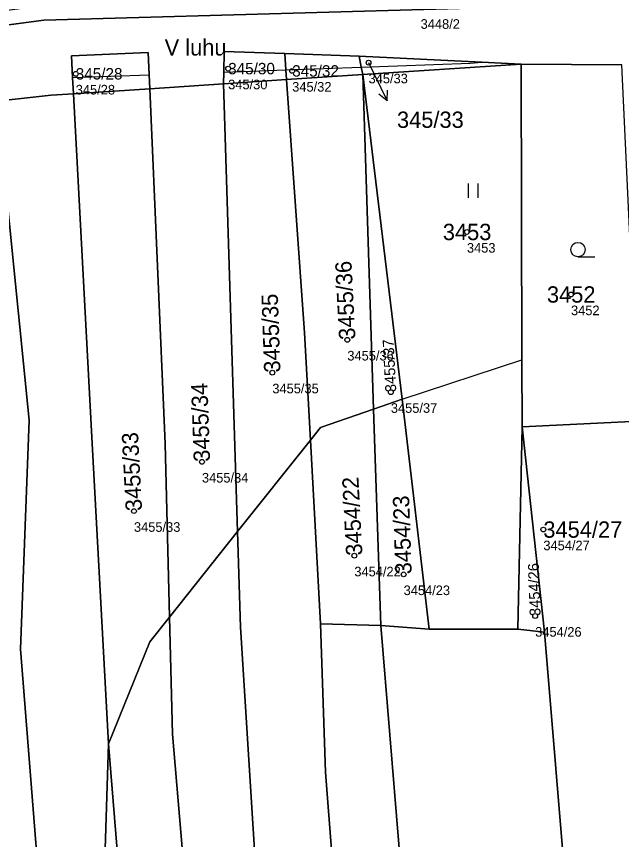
# Model space of a CAD drawing. Extents: x -761174 to -757114, y -1063806 to -1059397.
# Drawn here: x -757744.9 to -757681.9, y -1060313.3 to -1060227.6 of the extents above; entities that cross this region are included whole.
import ezdxf

# ---------------------------------------------------------------- set-up
doc = ezdxf.new("R2010")
doc.units = 0
for name, color, linetype in [('Definiční body', 7, 'Continuous'), ('Hranice parcel', 7, 'Continuous'), ('Parcelní čísla', 7, 'Continuous'), ('Polygon parcely', 7, 'Continuous'), ('Pop  PČ popisy', 7, 'Continuous'), ('Vnitřní kresba', 7, 'Continuous'), ('Značky kultur', 7, 'Continuous')]:
    doc.layers.add(name, color=color, linetype=linetype)

msp = doc.modelspace()

# ---------------------------------------------------------------- linework, layer by layer
at = {"layer": 'Definiční body'}
for centre in [(-757708.24, -1060232.45), (-757722.86, -1060233.07), (-757716.19, -1060233.31), (-757738.73, -1060233.61), (-757698, -1060250.08), (-757687.16, -1060256.59), (-757710.45, -1060261.31), (-757718.26, -1060264.73), (-757705.92, -1060266.76), (-757725.59, -1060274.02), (-757732.67, -1060279.15), (-757690.04, -1060281.07), (-757709.72, -1060283.79), (-757704.59, -1060285.74), (-757690.89, -1060290.07)]:
    msp.add_circle(centre, 0.25, dxfattribs=at)
at = {"layer": 'Hranice parcel'}
for p, q in [((-757716.97, -1060231.5), (-757709.21, -1060231.77)), ((-757692.35, -1060232.6), (-757708.85, -1060233.7)), ((-757692.35, -1060232.6), (-757681.86, -1060232.66)), ((-757716.78, -1060234.22), (-757708.85, -1060233.7)), ((-757707.71, -1060268.52), (-757708.85, -1060233.7)), ((-757708.85, -1060233.7), (-757704.75, -1060267.5)), ((-757731.03, -1060235.16), (-757723.34, -1060234.65)), ((-757723.34, -1060234.65), (-757716.78, -1060234.22)), ((-757721.87, -1060281.27), (-757723.34, -1060234.65)), ((-757738.97, -1060235.68), (-757731.03, -1060235.16)), ((-757704.75, -1060267.5), (-757707.71, -1060268.52)), ((-757704.75, -1060267.5), (-757701.94, -1060291.45)), ((-757706.97, -1060291.07), (-757707.71, -1060268.52)), ((-757692.25, -1060270.38), (-757680.13, -1060269.8)), ((-757692.69, -1060291.43), (-757692.25, -1060270.38)), ((-757689.92, -1060291.76), (-757692.25, -1060270.38)), ((-757714.3, -1060271.75), (-757721.87, -1060281.27)), ((-757713.25, -1060290.88), (-757714.3, -1060271.75)), ((-757721.87, -1060281.27), (-757728.96, -1060290.18)), ((-757713.25, -1060290.88), (-757706.97, -1060291.07)), ((-757706.97, -1060291.07), (-757701.94, -1060291.45)), ((-757701.94, -1060291.45), (-757692.69, -1060291.43)), ((-757689.92, -1060291.76), (-757692.69, -1060291.43))]:
    msp.add_line(p, q, dxfattribs=at)
for points in [[(-757634.73, -1060190.93), (-757640.92, -1060197.19), (-757647.27, -1060204.16), (-757661.65, -1060217.25), (-757671.2, -1060222.64), (-757682.39, -1060225.74), (-757692.59, -1060226.63), (-757742.07, -1060228.04), (-757762.42, -1060230.73), (-757765.42, -1060231.13), (-757770.48, -1060232.41), (-757776.82, -1060234.02), (-757781.61, -1060235.24), (-757783.45, -1060235.49), (-757790.4, -1060236.43)], [(-757738.97, -1060235.68), (-757739.06, -1060233.99), (-757739.18, -1060231.73), (-757731.19, -1060231.39), (-757731.09, -1060233.71), (-757731.03, -1060235.16)], [(-757723.34, -1060234.65), (-757723.32, -1060233.43), (-757723.29, -1060231.28), (-757716.97, -1060231.5)], [(-757716.78, -1060234.22), (-757716.85, -1060233.2), (-757716.97, -1060231.5)], [(-757708.85, -1060233.7), (-757709, -1060232.92), (-757709.21, -1060231.77)], [(-757709.21, -1060231.77), (-757696.44, -1060232.4), (-757692.35, -1060232.6)], [(-757692.35, -1060232.6), (-757692.27, -1060263.38), (-757692.25, -1060270.38)], [(-757714.3, -1060271.75), (-757714.91, -1060260.6), (-757716.78, -1060234.22)], [(-757746.96, -1060236.47), (-757741.3, -1060235.83), (-757738.97, -1060235.68)], [(-757735.31, -1060303.4), (-757737.02, -1060272.1), (-757738.97, -1060235.68)], [(-757728.96, -1060290.18), (-757729.43, -1060272.1), (-757731.03, -1060235.16)], [(-757738.5, -1060367.37), (-757739.32, -1060358.86), (-757744.49, -1060293.51), (-757743.59, -1060269.67), (-757746.96, -1060236.47)], [(-757707.71, -1060268.52), (-757713.25, -1060270.43), (-757714.3, -1060271.75)], [(-757705.94, -1060446.58), (-757712.69, -1060396.5), (-757716.3, -1060375.24), (-757721.56, -1060291.25), (-757721.87, -1060281.27)], [(-757728.96, -1060290.18), (-757731, -1060292.75), (-757735.31, -1060303.4)], [(-757713.39, -1060447.97), (-757721.83, -1060382.82), (-757728.64, -1060302.38), (-757728.96, -1060290.18)], [(-757698.98, -1060445.28), (-757707.34, -1060375.99), (-757712.71, -1060306.33), (-757713.25, -1060290.88)], [(-757692.21, -1060444.01), (-757699.47, -1060382.14), (-757706.97, -1060291.07)], [(-757678.4, -1060415.29), (-757685.23, -1060348.11), (-757689.92, -1060291.76)], [(-757735.31, -1060303.4), (-757737.32, -1060366.9), (-757738.5, -1060367.37)], [(-757721.62, -1060449.51), (-757727.69, -1060397.15), (-757735.31, -1060303.4)]]:
    msp.add_lwpolyline(points, dxfattribs=at)
at = {"layer": 'Polygon parcely'}
for points in [[(-757671.78, -1060221.24), (-757682.66, -1060224.26), (-757692.68, -1060225.13), (-757742.19, -1060226.55), (-757765.7, -1060229.66), (-757767.6, -1060230.14), (-757774.37, -1060231.85), (-757776.95, -1060232.51), (-757781.9, -1060233.76), (-757783.55, -1060233.98), (-757790.22, -1060234.89), (-757790.4, -1060236.43), (-757783.45, -1060235.49), (-757781.61, -1060235.24), (-757776.82, -1060234.02), (-757770.48, -1060232.41), (-757765.42, -1060231.13), (-757762.42, -1060230.73), (-757742.07, -1060228.04), (-757692.59, -1060226.63), (-757682.39, -1060225.74), (-757671.2, -1060222.64)], [(-757692.59, -1060226.63), (-757742.07, -1060228.04), (-757762.42, -1060230.73), (-757765.42, -1060231.13), (-757770.48, -1060232.41), (-757776.82, -1060234.02), (-757781.61, -1060235.24), (-757783.45, -1060235.49), (-757790.4, -1060236.43), (-757811.48, -1060235.03), (-757813.18, -1060234.92), (-757817.93, -1060234.59)], [(-757746.96, -1060236.47), (-757741.3, -1060235.83), (-757738.97, -1060235.68), (-757739.06, -1060233.99), (-757739.18, -1060231.73), (-757731.19, -1060231.39), (-757731.09, -1060233.71), (-757731.03, -1060235.16), (-757723.34, -1060234.65), (-757723.32, -1060233.43), (-757723.29, -1060231.28), (-757716.97, -1060231.5), (-757709.21, -1060231.77), (-757696.44, -1060232.4), (-757692.35, -1060232.6), (-757681.86, -1060232.66)]]:
    msp.add_lwpolyline(points, dxfattribs=at)
for points in [[(-757731.03, -1060235.16), (-757731.09, -1060233.71), (-757731.19, -1060231.39), (-757739.18, -1060231.73), (-757739.06, -1060233.99), (-757738.97, -1060235.68)], [(-757716.97, -1060231.5), (-757723.29, -1060231.28), (-757723.32, -1060233.43), (-757723.34, -1060234.65), (-757716.78, -1060234.22), (-757716.85, -1060233.2)], [(-757708.85, -1060233.7), (-757709, -1060232.92), (-757709.21, -1060231.77), (-757716.97, -1060231.5), (-757716.85, -1060233.2), (-757716.78, -1060234.22)], [(-757708.85, -1060233.7), (-757692.35, -1060232.6), (-757696.44, -1060232.4), (-757709.21, -1060231.77), (-757709, -1060232.92)], [(-757692.35, -1060232.6), (-757708.85, -1060233.7), (-757704.75, -1060267.5), (-757701.94, -1060291.45), (-757692.69, -1060291.43), (-757692.25, -1060270.38), (-757692.27, -1060263.38)], [(-757680.13, -1060269.8), (-757681.86, -1060232.66), (-757692.35, -1060232.6), (-757692.27, -1060263.38), (-757692.25, -1060270.38)], [(-757707.71, -1060268.52), (-757708.85, -1060233.7), (-757716.78, -1060234.22), (-757714.91, -1060260.6), (-757714.3, -1060271.75), (-757713.25, -1060270.43)], [(-757704.75, -1060267.5), (-757708.85, -1060233.7), (-757707.71, -1060268.52)], [(-757723.34, -1060234.65), (-757731.03, -1060235.16), (-757729.43, -1060272.1), (-757728.96, -1060290.18), (-757721.87, -1060281.27)], [(-757714.3, -1060271.75), (-757714.91, -1060260.6), (-757716.78, -1060234.22), (-757723.34, -1060234.65), (-757721.87, -1060281.27)], [(-757746.96, -1060236.47), (-757743.59, -1060269.67), (-757744.49, -1060293.51), (-757739.32, -1060358.86), (-757738.5, -1060367.37), (-757737.32, -1060366.9), (-757735.31, -1060303.4), (-757737.02, -1060272.1), (-757738.97, -1060235.68), (-757741.3, -1060235.83)], [(-757729.43, -1060272.1), (-757731.03, -1060235.16), (-757738.97, -1060235.68), (-757737.02, -1060272.1), (-757735.31, -1060303.4), (-757731, -1060292.75), (-757728.96, -1060290.18)], [(-757739.32, -1060358.86), (-757744.49, -1060293.51), (-757743.59, -1060269.67), (-757746.96, -1060236.47), (-757755.05, -1060237.38), (-757751.99, -1060265.12), (-757751.31, -1060317.35), (-757746.22, -1060370.44), (-757738.5, -1060367.37)], [(-757701.94, -1060291.45), (-757704.75, -1060267.5), (-757707.71, -1060268.52), (-757706.97, -1060291.07)], [(-757706.97, -1060291.07), (-757707.71, -1060268.52), (-757713.25, -1060270.43), (-757714.3, -1060271.75), (-757713.25, -1060290.88)], [(-757678.4, -1060415.29), (-757672.4, -1060414.47), (-757673.62, -1060402.15), (-757679.46, -1060334.3), (-757679.75, -1060306.1), (-757680.05, -1060277.19), (-757680.13, -1060269.8), (-757692.25, -1060270.38), (-757689.92, -1060291.76), (-757685.23, -1060348.11)], [(-757689.92, -1060291.76), (-757692.25, -1060270.38), (-757692.69, -1060291.43)], [(-757721.87, -1060281.27), (-757721.56, -1060291.25), (-757716.3, -1060375.24), (-757712.69, -1060396.5), (-757705.94, -1060446.58), (-757698.98, -1060445.28), (-757707.34, -1060375.99), (-757712.71, -1060306.33), (-757713.25, -1060290.88), (-757714.3, -1060271.75)], [(-757728.96, -1060290.18), (-757728.64, -1060302.38), (-757721.83, -1060382.82), (-757713.39, -1060447.97), (-757705.94, -1060446.58), (-757712.69, -1060396.5), (-757716.3, -1060375.24), (-757721.56, -1060291.25), (-757721.87, -1060281.27)], [(-757728.64, -1060302.38), (-757728.96, -1060290.18), (-757731, -1060292.75), (-757735.31, -1060303.4), (-757727.69, -1060397.15), (-757721.62, -1060449.51), (-757713.39, -1060447.97), (-757721.83, -1060382.82)], [(-757692.21, -1060444.01), (-757699.47, -1060382.14), (-757706.97, -1060291.07), (-757713.25, -1060290.88), (-757712.71, -1060306.33), (-757707.34, -1060375.99), (-757698.98, -1060445.28)], [(-757692.69, -1060291.43), (-757701.94, -1060291.45), (-757706.97, -1060291.07), (-757699.47, -1060382.14), (-757692.21, -1060444.01), (-757679.01, -1060441.54), (-757678.2, -1060438.53), (-757676.14, -1060437.51), (-757678.4, -1060415.29), (-757685.23, -1060348.11), (-757689.92, -1060291.76)], [(-757737.32, -1060366.9), (-757738.5, -1060367.37), (-757730.47, -1060451.17), (-757721.62, -1060449.51), (-757727.69, -1060397.15), (-757735.31, -1060303.4)]]:
    msp.add_lwpolyline(points, close=True, dxfattribs=at)
at = {"layer": 'Pop  PČ popisy'}
for p, q in [((-757708.24, -1060232.45), (-757707.61, -1060233.72)), ((-757707.61, -1060233.72), (-757706.294, -1060236.417)), ((-757706.294, -1060236.417), (-757707.184, -1060235.737)), ((-757706.294, -1060236.417), (-757706.283, -1060235.298))]:
    msp.add_line(p, q, dxfattribs=at)
at = {"layer": 'Vnitřní kresba'}
for p, q in [((-757716.85, -1060233.2), (-757709, -1060232.92)), ((-757709, -1060232.92), (-757697.65, -1060232.52)), ((-757697.65, -1060232.52), (-757696.44, -1060232.4)), ((-757739.06, -1060233.99), (-757731.09, -1060233.71)), ((-757723.32, -1060233.43), (-757716.85, -1060233.2)), ((-757704.75, -1060267.5), (-757692.27, -1060263.38))]:
    msp.add_line(p, q, dxfattribs=at)
at = {"layer": 'Značky kultur'}
for p, q in [((-757697.831, -1060246.53), (-757697.831, -1060245.03)), ((-757696.83, -1060246.53), (-757696.83, -1060245.03)), ((-757686.433, -1060252.67), (-757684.683, -1060252.67))]:
    msp.add_line(p, q, dxfattribs=at)
msp.add_circle((-757686.433, -1060251.92), 0.75, dxfattribs=at)

# ---------------------------------------------------------------- texts
at = {"layer": 'Definiční body'}
for s, p in [('3448/2', (-757702.82, -1060228.926)), ('345/33', (-757708.24, -1060234.606)), ('345/28', (-757738.73, -1060235.766)), ('345/30', (-757722.86, -1060235.226)), ('345/32', (-757716.19, -1060235.466)), ('3453', (-757698, -1060252.236)), ('3452', (-757687.16, -1060258.746)), ('3455/36', (-757710.45, -1060263.466)), ('3455/35', (-757718.26, -1060266.886)), ('3455/37', (-757705.92, -1060268.916)), ('3455/34', (-757725.59, -1060276.176)), ('3455/33', (-757732.67, -1060281.306)), ('3454/27', (-757690.04, -1060283.226)), ('3454/22', (-757709.72, -1060285.946)), ('3454/23', (-757704.59, -1060287.896)), ('3454/26', (-757690.89, -1060292.226))]:
    msp.add_text(s, height=1, dxfattribs=at).set_placement(p)
at = {"layer": 'Parcelní čísla'}
for s, height, p in [('345/28', 1.19, (-757738.73, -1060234.205)), ('345/30', 1.19, (-757722.86, -1060233.665)), ('345/32', 1.19, (-757716.19, -1060233.905)), ('345/33', 1.7, (-757705.28, -1060239.243)), ('3453', 1.7, (-757700.507, -1060250.93)), ('3452', 1.7, (-757689.667, -1060257.44)), ('3454/27', 1.7, (-757690.04, -1060281.92))]:
    msp.add_text(s, height=height, dxfattribs=at).set_placement(p)
for s, height, rotation, p in [('3455/36', 1.7, 93, (-757709.601, -1060261.265)), ('3455/35', 1.7, 92, (-757717.41, -1060264.7)), ('3455/37', 1.14, 93, (-757705.35, -1060266.73)), ('3455/34', 1.7, 92, (-757724.74, -1060273.99)), ('3455/33', 1.7, 93, (-757731.821, -1060279.105)), ('3454/22', 1.7, 93, (-757708.871, -1060283.745)), ('3454/23', 1.7, 92, (-757703.74, -1060285.71)), ('3454/26', 1.14, 92, (-757690.32, -1060290.05))]:
    msp.add_text(s, height=height, rotation=rotation, dxfattribs=at).set_placement(p)
at = {"layer": 'Pop  PČ popisy'}
msp.add_text('V luhu', height=1.7, dxfattribs=at).set_placement((-757729.472, -1060231.71))

doc.saveas('drawing.dxf')
